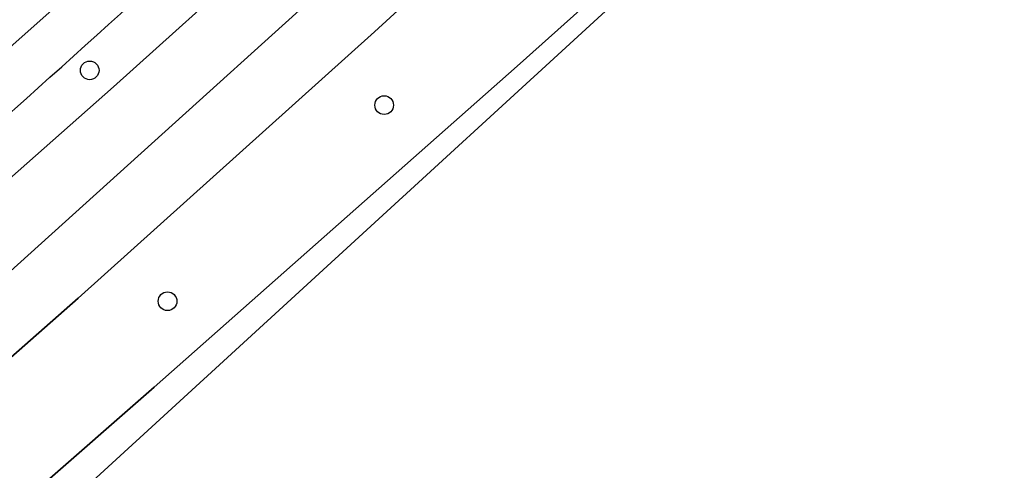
# Model space of a CAD drawing. Extents: x 159039 to 160102, y 381214 to 382524.
# Drawn here: x 159429.9 to 159481.2, y 381457.4 to 381481 of the extents above; entities that cross this region are included whole.
import ezdxf

# ---------------------------------------------------------------- set-up
doc = ezdxf.new("R2010")
doc.units = 0
for name, color, linetype in [('IMGEO_Berm_groen', 7, 'Continuous'), ('IMGEO_Boom', 7, 'Continuous'), ('IMGEO_Fietspad_gesloten', 7, 'Continuous'), ('IMGEO_Rijbaan_regionaal_gesloten', 7, 'Continuous'), ('IMGEO_Voetpad_open', 7, 'Continuous')]:
    doc.layers.add(name, color=color, linetype=linetype)

msp = doc.modelspace()

# ---------------------------------------------------------------- linework, layer by layer
at = {"layer": 'IMGEO_Berm_groen'}
for points in [[(159395.563, 381443.073), (159404.558, 381450.901), (159414.042, 381459.154), (159434.773, 381477.467), (159442.492, 381484.426), (159465.201, 381505.256), (159482.267, 381521.51), (159492.644, 381531.758), (159499.797, 381539.047), (159509.914, 381549.667), (159513.487, 381553.459), (159524.318, 381565.22), (159524.392, 381565.298)], [(159529.443, 381560.38), (159495.714, 381524.98), (159488.86, 381518.149), (159474.06, 381504.012), (159461.511, 381492.336), (159448.426, 381480.359), (159432.909, 381466.414), (159416.317, 381451.803), (159409.309, 381445.71), (159404.195, 381441.263), (159306.514, 381357.491)], [(159436.893, 381461.755), (159455.885, 381478.555), (159472.78, 381493.666), (159490.066, 381509.393), (159507.251, 381525.399), (159525.014, 381542.388), (159536.368, 381553.774)], [(159310.488, 381352.927), (159355.053, 381391.082), (159413.374, 381441.268), (159418.54, 381445.713), (159436.893, 381461.755)]]:
    msp.add_lwpolyline(points, dxfattribs=at)
msp.add_arc((158727.552, 382262.312), 1053.874, 311.411633, 312.849171, dxfattribs=at)
at = {"layer": 'IMGEO_Boom'}
for centre in [(159433.522, 381478.335), (159448.931, 381476.515), (159437.594, 381466.254)]:
    msp.add_circle(centre, 0.489, dxfattribs=at)
at = {"layer": 'IMGEO_Fietspad_gesloten'}
msp.add_lwpolyline([(159457.179, 381504.954), (159450.596, 381498.844), (159432.65, 381482.499), (159425.386, 381476.018), (159420.124, 381471.433), (159419.379, 381470.789), (159418.101, 381470.859), (159409.946, 381463.74), (159397.846, 381453.215)], dxfattribs=at)
msp.add_arc((158727.552, 382262.312), 1053.874, 311.411633, 312.849171, dxfattribs=at)
at = {"layer": 'IMGEO_Rijbaan_regionaal_gesloten'}
for points in [[(159383.498, 381428.039), (159401.924, 381443.755), (159413.428, 381453.788), (159429.207, 381467.675), (159453.123, 381489.287), (159476.095, 381510.615), (159487.725, 381521.828), (159499.136, 381533.249), (159515.536, 381550.447), (159526.975, 381562.783), (159524.392, 381565.298), (159524.318, 381565.22), (159513.487, 381553.459), (159509.914, 381549.667), (159499.797, 381539.047), (159492.644, 381531.758), (159482.267, 381521.51), (159465.201, 381505.256), (159442.492, 381484.426), (159434.773, 381477.467), (159414.042, 381459.154), (159404.558, 381450.901), (159395.563, 381443.073), (159354.89, 381408.246)], [(159306.514, 381357.491), (159404.195, 381441.263), (159409.309, 381445.71), (159416.317, 381451.803), (159432.909, 381466.414), (159448.426, 381480.359), (159461.511, 381492.336), (159474.06, 381504.012), (159488.86, 381518.149), (159495.714, 381524.98), (159529.443, 381560.38), (159526.975, 381562.783), (159515.536, 381550.447), (159499.136, 381533.249), (159487.725, 381521.828), (159476.095, 381510.615), (159453.123, 381489.287), (159429.207, 381467.675), (159413.428, 381453.788), (159401.924, 381443.755), (159383.498, 381428.039)]]:
    msp.add_lwpolyline(points, dxfattribs=at)
msp.add_lwpolyline([(159228.975, 381280.421), (159306.518, 381346.877), (159416.77, 381441.367), (159489.887, 381508.356), (159537.905, 381552.349), (159536.368, 381553.774), (159525.014, 381542.388), (159507.251, 381525.399), (159490.066, 381509.393), (159472.78, 381493.666), (159455.885, 381478.555), (159436.893, 381461.755), (159418.54, 381445.713), (159413.374, 381441.268), (159355.053, 381391.082), (159310.488, 381352.927), (159307.398, 381350.309), (159303.986, 381347.368), (159283.05, 381329.34), (159260.576, 381309.867), (159249.066, 381300.002), (159229.476, 381283.439), (159228.183, 381282.334)], close=True, dxfattribs=at)
at = {"layer": 'IMGEO_Voetpad_open'}
msp.add_lwpolyline([(159397.846, 381453.215), (159409.946, 381463.74), (159418.101, 381470.859), (159419.379, 381470.789), (159420.124, 381471.433), (159425.386, 381476.018), (159432.65, 381482.499), (159450.596, 381498.844), (159457.179, 381504.954)], dxfattribs=at)

doc.saveas('drawing.dxf')
